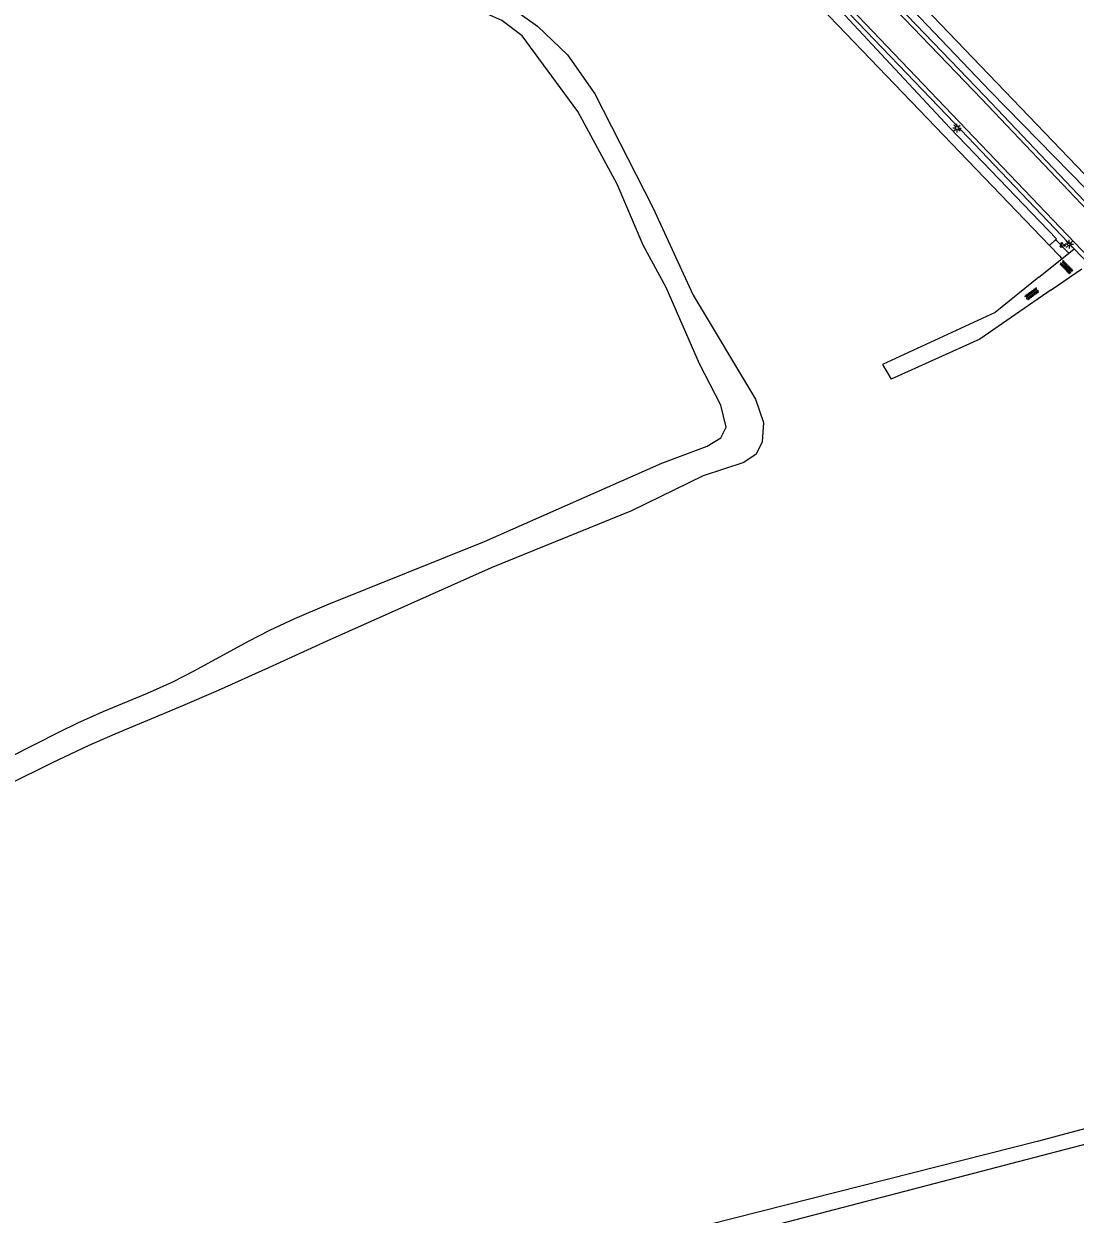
# Model space of a CAD drawing. Extents: x 124000 to 129000, y 395500 to 397503.
# Drawn here: x 127956 to 128108.6, y 396747.8 to 396920.5 of the extents above; entities that cross this region are included whole.
import ezdxf

# ---------------------------------------------------------------- set-up
doc = ezdxf.new("R2010")
doc.units = 0
for name, color, linetype in [('gg-afsc-hekwerk', 7, 'Continuous'), ('gg-knt-onverhard', 7, 'Continuous'), ('gg-knt-verharding', 7, 'Continuous'), ('gg-kntw-greppel-droge sloot', 7, 'Continuous'), ('gt-grn-groengrens', 7, 'Continuous'), ('gt-grn-groengrens NZ', 7, 'Continuous'), ('gt-grn-weggrens', 7, 'Continuous'), ('gt-symb-groenvak', 7, 'Continuous'), ('gt-symb-lichtmast', 7, 'Continuous'), ('gt-symb-overige verharding', 7, 'Continuous')]:
    doc.layers.add(name, color=color, linetype=linetype)

# ---------------------------------------------------------------- blocks, each defined once
blk = doc.blocks.new('gt0-GRVAK')
at = {"layer": 'gt-symb-groenvak'}
for p, q in [((-0.11, 0.19), (-0.23, 0.24)), ((-0.18, 0.15), (0.09, 0.15)), ((-0.09, 0.21), (-0.16, 0.32)), ((-0.05, 0.21), (-0.05, 0.39)), ((0, 0.21), (0.06, 0.32)), ((0.01, 0.19), (0.13, 0.24)), ((0.26, -0.05), (0.2, 0.06)), ((0.3, -0.05), (0.3, 0.13)), ((0.35, -0.05), (0.41, 0.06)), ((-0.25, -0.23), (-0.36, -0.18)), ((-0.32, -0.26), (-0.05, -0.26)), ((-0.23, -0.21), (-0.29, -0.09)), ((-0.18, -0.2), (-0.18, -0.02)), ((-0.14, -0.21), (-0.07, -0.09)), ((-0.12, -0.23), (0, -0.18)), ((0.24, -0.07), (0.12, -0.02)), ((0.17, -0.11), (0.44, -0.11)), ((0.37, -0.07), (0.49, -0.02))]:
    blk.add_line(p, q, dxfattribs=at)
blk = doc.blocks.new('gt0-OVH')
at = {"layer": 'gt-symb-overige verharding'}
for points in [[(-0.97, 0.3), (-0.97, 0.31), (-0.96, 0.32), (-0.97, 0.33), (-0.97, 0.34), (-0.98, 0.35), (-0.99, 0.35), (-1, 0.36), (-1.01, 0.35), (-1.02, 0.35), (-1.03, 0.34), (-1.03, 0.33), (-1.04, 0.32), (-1.03, 0.31), (-1.03, 0.3), (-1.02, 0.29), (-1.01, 0.29), (-1, 0.28), (-0.99, 0.29), (-0.98, 0.29)], [(-0.87, 0.11), (-0.87, 0.12), (-0.86, 0.13), (-0.87, 0.14), (-0.87, 0.15), (-0.88, 0.16), (-0.89, 0.16), (-0.9, 0.16), (-0.91, 0.16), (-0.92, 0.16), (-0.93, 0.15), (-0.93, 0.14), (-0.94, 0.13), (-0.93, 0.12), (-0.93, 0.11), (-0.92, 0.1), (-0.91, 0.09), (-0.9, 0.09), (-0.89, 0.09), (-0.88, 0.1)], [(-0.77, 0.3), (-0.77, 0.31), (-0.76, 0.32), (-0.77, 0.33), (-0.77, 0.34), (-0.78, 0.35), (-0.79, 0.35), (-0.8, 0.36), (-0.81, 0.35), (-0.82, 0.35), (-0.83, 0.34), (-0.83, 0.33), (-0.84, 0.32), (-0.83, 0.31), (-0.83, 0.3), (-0.82, 0.29), (-0.81, 0.29), (-0.8, 0.28), (-0.79, 0.29), (-0.78, 0.29)], [(-0.67, 0.11), (-0.67, 0.12), (-0.66, 0.13), (-0.67, 0.14), (-0.67, 0.15), (-0.68, 0.16), (-0.69, 0.16), (-0.7, 0.16), (-0.71, 0.16), (-0.72, 0.16), (-0.73, 0.15), (-0.73, 0.14), (-0.74, 0.13), (-0.73, 0.12), (-0.73, 0.11), (-0.72, 0.1), (-0.71, 0.09), (-0.7, 0.09), (-0.69, 0.09), (-0.68, 0.1)], [(-0.57, 0.3), (-0.57, 0.31), (-0.56, 0.32), (-0.57, 0.33), (-0.57, 0.34), (-0.58, 0.35), (-0.59, 0.35), (-0.6, 0.36), (-0.61, 0.35), (-0.62, 0.35), (-0.63, 0.34), (-0.63, 0.33), (-0.64, 0.32), (-0.63, 0.31), (-0.63, 0.3), (-0.62, 0.29), (-0.61, 0.29), (-0.6, 0.28), (-0.59, 0.29), (-0.58, 0.29)], [(-0.47, 0.11), (-0.47, 0.12), (-0.46, 0.13), (-0.47, 0.14), (-0.47, 0.15), (-0.48, 0.16), (-0.49, 0.16), (-0.5, 0.16), (-0.51, 0.16), (-0.52, 0.16), (-0.53, 0.15), (-0.53, 0.14), (-0.54, 0.13), (-0.53, 0.12), (-0.53, 0.11), (-0.52, 0.1), (-0.51, 0.09), (-0.5, 0.09), (-0.49, 0.09), (-0.48, 0.1)], [(-0.37, 0.3), (-0.37, 0.31), (-0.36, 0.32), (-0.37, 0.33), (-0.37, 0.34), (-0.38, 0.35), (-0.39, 0.35), (-0.4, 0.36), (-0.41, 0.35), (-0.42, 0.35), (-0.43, 0.34), (-0.43, 0.33), (-0.44, 0.32), (-0.43, 0.31), (-0.43, 0.3), (-0.42, 0.29), (-0.41, 0.29), (-0.4, 0.28), (-0.39, 0.29), (-0.38, 0.29)], [(-0.27, 0.11), (-0.27, 0.12), (-0.26, 0.13), (-0.27, 0.14), (-0.27, 0.15), (-0.28, 0.16), (-0.29, 0.16), (-0.3, 0.16), (-0.31, 0.16), (-0.32, 0.16), (-0.33, 0.15), (-0.33, 0.14), (-0.34, 0.13), (-0.33, 0.12), (-0.33, 0.11), (-0.32, 0.1), (-0.31, 0.09), (-0.3, 0.09), (-0.29, 0.09), (-0.28, 0.1)], [(-0.17, 0.3), (-0.17, 0.31), (-0.16, 0.32), (-0.17, 0.33), (-0.17, 0.34), (-0.18, 0.35), (-0.19, 0.35), (-0.2, 0.36), (-0.21, 0.35), (-0.22, 0.35), (-0.23, 0.34), (-0.23, 0.33), (-0.24, 0.32), (-0.23, 0.31), (-0.23, 0.3), (-0.22, 0.29), (-0.21, 0.29), (-0.2, 0.28), (-0.19, 0.29), (-0.18, 0.29)], [(-0.07, 0.11), (-0.07, 0.12), (-0.06, 0.13), (-0.07, 0.14), (-0.07, 0.15), (-0.08, 0.16), (-0.09, 0.16), (-0.1, 0.16), (-0.11, 0.16), (-0.12, 0.16), (-0.13, 0.15), (-0.13, 0.14), (-0.14, 0.13), (-0.13, 0.12), (-0.13, 0.11), (-0.12, 0.1), (-0.11, 0.09), (-0.1, 0.09), (-0.09, 0.09), (-0.08, 0.1)], [(0.03, 0.3), (0.03, 0.31), (0.04, 0.32), (0.03, 0.33), (0.03, 0.34), (0.02, 0.35), (0.01, 0.35), (0, 0.36), (-0.01, 0.35), (-0.02, 0.35), (-0.03, 0.34), (-0.03, 0.33), (-0.04, 0.32), (-0.03, 0.31), (-0.03, 0.3), (-0.02, 0.29), (-0.01, 0.29), (0, 0.28), (0.01, 0.29), (0.02, 0.29)], [(0.13, 0.11), (0.13, 0.12), (0.14, 0.13), (0.13, 0.14), (0.13, 0.15), (0.12, 0.16), (0.11, 0.16), (0.1, 0.16), (0.09, 0.16), (0.08, 0.16), (0.07, 0.15), (0.07, 0.14), (0.06, 0.13), (0.07, 0.12), (0.07, 0.11), (0.08, 0.1), (0.09, 0.09), (0.1, 0.09), (0.11, 0.09), (0.12, 0.1)], [(0.23, 0.3), (0.23, 0.31), (0.24, 0.32), (0.23, 0.33), (0.23, 0.34), (0.22, 0.35), (0.21, 0.35), (0.2, 0.36), (0.19, 0.35), (0.18, 0.35), (0.17, 0.34), (0.17, 0.33), (0.16, 0.32), (0.17, 0.31), (0.17, 0.3), (0.18, 0.29), (0.19, 0.29), (0.2, 0.28), (0.21, 0.29), (0.22, 0.29)], [(0.33, 0.11), (0.33, 0.12), (0.34, 0.13), (0.33, 0.14), (0.33, 0.15), (0.32, 0.16), (0.31, 0.16), (0.3, 0.16), (0.29, 0.16), (0.28, 0.16), (0.27, 0.15), (0.27, 0.14), (0.26, 0.13), (0.27, 0.12), (0.27, 0.11), (0.28, 0.1), (0.29, 0.09), (0.3, 0.09), (0.31, 0.09), (0.32, 0.1)], [(0.43, 0.3), (0.43, 0.31), (0.44, 0.32), (0.43, 0.33), (0.43, 0.34), (0.42, 0.35), (0.41, 0.35), (0.4, 0.36), (0.39, 0.35), (0.38, 0.35), (0.37, 0.34), (0.37, 0.33), (0.36, 0.32), (0.37, 0.31), (0.37, 0.3), (0.38, 0.29), (0.39, 0.29), (0.4, 0.28), (0.41, 0.29), (0.42, 0.29)], [(0.53, 0.11), (0.53, 0.12), (0.54, 0.13), (0.53, 0.14), (0.53, 0.15), (0.52, 0.16), (0.51, 0.16), (0.5, 0.16), (0.49, 0.16), (0.48, 0.16), (0.47, 0.15), (0.47, 0.14), (0.46, 0.13), (0.47, 0.12), (0.47, 0.11), (0.48, 0.1), (0.49, 0.09), (0.5, 0.09), (0.51, 0.09), (0.52, 0.1)], [(0.63, 0.3), (0.63, 0.31), (0.64, 0.32), (0.63, 0.33), (0.63, 0.34), (0.62, 0.35), (0.61, 0.35), (0.6, 0.36), (0.59, 0.35), (0.58, 0.35), (0.57, 0.34), (0.57, 0.33), (0.56, 0.32), (0.57, 0.31), (0.57, 0.3), (0.58, 0.29), (0.59, 0.29), (0.6, 0.28), (0.61, 0.29), (0.62, 0.29)], [(0.73, 0.11), (0.73, 0.12), (0.74, 0.13), (0.73, 0.14), (0.73, 0.15), (0.72, 0.16), (0.71, 0.16), (0.7, 0.16), (0.69, 0.16), (0.68, 0.16), (0.67, 0.15), (0.67, 0.14), (0.66, 0.13), (0.67, 0.12), (0.67, 0.11), (0.68, 0.1), (0.69, 0.09), (0.7, 0.09), (0.71, 0.09), (0.72, 0.1)], [(0.83, 0.3), (0.83, 0.31), (0.84, 0.32), (0.83, 0.33), (0.83, 0.34), (0.82, 0.35), (0.81, 0.35), (0.8, 0.36), (0.79, 0.35), (0.78, 0.35), (0.77, 0.34), (0.77, 0.33), (0.76, 0.32), (0.77, 0.31), (0.77, 0.3), (0.78, 0.29), (0.79, 0.29), (0.8, 0.28), (0.81, 0.29), (0.82, 0.29)], [(0.93, 0.11), (0.93, 0.12), (0.94, 0.13), (0.93, 0.14), (0.93, 0.15), (0.92, 0.16), (0.91, 0.16), (0.9, 0.16), (0.89, 0.16), (0.88, 0.16), (0.87, 0.15), (0.87, 0.14), (0.86, 0.13), (0.87, 0.12), (0.87, 0.11), (0.88, 0.1), (0.89, 0.09), (0.9, 0.09), (0.91, 0.09), (0.92, 0.1)], [(1.03, 0.3), (1.03, 0.31), (1.04, 0.32), (1.03, 0.33), (1.03, 0.34), (1.02, 0.35), (1.01, 0.35), (1, 0.36), (0.99, 0.35), (0.98, 0.35), (0.97, 0.34), (0.97, 0.33), (0.96, 0.32), (0.97, 0.31), (0.97, 0.3), (0.98, 0.29), (0.99, 0.29), (1, 0.28), (1.01, 0.29), (1.02, 0.29)], [(-0.97, -0.14), (-0.97, -0.13), (-0.96, -0.12), (-0.97, -0.11), (-0.97, -0.1), (-0.98, -0.09), (-0.99, -0.09), (-1, -0.08), (-1.01, -0.09), (-1.02, -0.09), (-1.03, -0.1), (-1.03, -0.11), (-1.04, -0.12), (-1.03, -0.13), (-1.03, -0.14), (-1.02, -0.15), (-1.01, -0.15), (-1, -0.16), (-0.99, -0.15), (-0.98, -0.15)], [(-0.87, -0.33), (-0.87, -0.32), (-0.86, -0.31), (-0.87, -0.3), (-0.87, -0.29), (-0.88, -0.28), (-0.89, -0.28), (-0.9, -0.28), (-0.91, -0.28), (-0.92, -0.28), (-0.93, -0.29), (-0.93, -0.3), (-0.94, -0.31), (-0.93, -0.32), (-0.93, -0.33), (-0.92, -0.34), (-0.91, -0.35), (-0.9, -0.35), (-0.89, -0.35), (-0.88, -0.34)], [(-0.77, -0.14), (-0.77, -0.13), (-0.76, -0.12), (-0.77, -0.11), (-0.77, -0.1), (-0.78, -0.09), (-0.79, -0.09), (-0.8, -0.08), (-0.81, -0.09), (-0.82, -0.09), (-0.83, -0.1), (-0.83, -0.11), (-0.84, -0.12), (-0.83, -0.13), (-0.83, -0.14), (-0.82, -0.15), (-0.81, -0.15), (-0.8, -0.16), (-0.79, -0.15), (-0.78, -0.15)], [(-0.67, -0.33), (-0.67, -0.32), (-0.66, -0.31), (-0.67, -0.3), (-0.67, -0.29), (-0.68, -0.28), (-0.69, -0.28), (-0.7, -0.28), (-0.71, -0.28), (-0.72, -0.28), (-0.73, -0.29), (-0.73, -0.3), (-0.74, -0.31), (-0.73, -0.32), (-0.73, -0.33), (-0.72, -0.34), (-0.71, -0.35), (-0.7, -0.35), (-0.69, -0.35), (-0.68, -0.34)], [(-0.57, -0.14), (-0.57, -0.13), (-0.56, -0.12), (-0.57, -0.11), (-0.57, -0.1), (-0.58, -0.09), (-0.59, -0.09), (-0.6, -0.08), (-0.61, -0.09), (-0.62, -0.09), (-0.63, -0.1), (-0.63, -0.11), (-0.64, -0.12), (-0.63, -0.13), (-0.63, -0.14), (-0.62, -0.15), (-0.61, -0.15), (-0.6, -0.16), (-0.59, -0.15), (-0.58, -0.15)], [(-0.47, -0.33), (-0.47, -0.32), (-0.46, -0.31), (-0.47, -0.3), (-0.47, -0.29), (-0.48, -0.28), (-0.49, -0.28), (-0.5, -0.28), (-0.51, -0.28), (-0.52, -0.28), (-0.53, -0.29), (-0.53, -0.3), (-0.54, -0.31), (-0.53, -0.32), (-0.53, -0.33), (-0.52, -0.34), (-0.51, -0.35), (-0.5, -0.35), (-0.49, -0.35), (-0.48, -0.34)], [(-0.37, -0.14), (-0.37, -0.13), (-0.36, -0.12), (-0.37, -0.11), (-0.37, -0.1), (-0.38, -0.09), (-0.39, -0.09), (-0.4, -0.08), (-0.41, -0.09), (-0.42, -0.09), (-0.43, -0.1), (-0.43, -0.11), (-0.44, -0.12), (-0.43, -0.13), (-0.43, -0.14), (-0.42, -0.15), (-0.41, -0.15), (-0.4, -0.16), (-0.39, -0.15), (-0.38, -0.15)], [(-0.27, -0.33), (-0.27, -0.32), (-0.26, -0.31), (-0.27, -0.3), (-0.27, -0.29), (-0.28, -0.28), (-0.29, -0.28), (-0.3, -0.28), (-0.31, -0.28), (-0.32, -0.28), (-0.33, -0.29), (-0.33, -0.3), (-0.34, -0.31), (-0.33, -0.32), (-0.33, -0.33), (-0.32, -0.34), (-0.31, -0.35), (-0.3, -0.35), (-0.29, -0.35), (-0.28, -0.34)], [(-0.17, -0.14), (-0.17, -0.13), (-0.16, -0.12), (-0.17, -0.11), (-0.17, -0.1), (-0.18, -0.09), (-0.19, -0.09), (-0.2, -0.08), (-0.21, -0.09), (-0.22, -0.09), (-0.23, -0.1), (-0.23, -0.11), (-0.24, -0.12), (-0.23, -0.13), (-0.23, -0.14), (-0.22, -0.15), (-0.21, -0.15), (-0.2, -0.16), (-0.19, -0.15), (-0.18, -0.15)], [(-0.07, -0.33), (-0.07, -0.32), (-0.06, -0.31), (-0.07, -0.3), (-0.07, -0.29), (-0.08, -0.28), (-0.09, -0.28), (-0.1, -0.28), (-0.11, -0.28), (-0.12, -0.28), (-0.13, -0.29), (-0.13, -0.3), (-0.14, -0.31), (-0.13, -0.32), (-0.13, -0.33), (-0.12, -0.34), (-0.11, -0.35), (-0.1, -0.35), (-0.09, -0.35), (-0.08, -0.34)], [(0.03, -0.14), (0.03, -0.13), (0.04, -0.12), (0.03, -0.11), (0.03, -0.1), (0.02, -0.09), (0.01, -0.09), (0, -0.08), (-0.01, -0.09), (-0.02, -0.09), (-0.03, -0.1), (-0.03, -0.11), (-0.04, -0.12), (-0.03, -0.13), (-0.03, -0.14), (-0.02, -0.15), (-0.01, -0.15), (0, -0.16), (0.01, -0.15), (0.02, -0.15)], [(0.13, -0.33), (0.13, -0.32), (0.14, -0.31), (0.13, -0.3), (0.13, -0.29), (0.12, -0.28), (0.11, -0.28), (0.1, -0.28), (0.09, -0.28), (0.08, -0.28), (0.07, -0.29), (0.07, -0.3), (0.06, -0.31), (0.07, -0.32), (0.07, -0.33), (0.08, -0.34), (0.09, -0.35), (0.1, -0.35), (0.11, -0.35), (0.12, -0.34)], [(0.23, -0.14), (0.23, -0.13), (0.24, -0.12), (0.23, -0.11), (0.23, -0.1), (0.22, -0.09), (0.21, -0.09), (0.2, -0.08), (0.19, -0.09), (0.18, -0.09), (0.17, -0.1), (0.17, -0.11), (0.16, -0.12), (0.17, -0.13), (0.17, -0.14), (0.18, -0.15), (0.19, -0.15), (0.2, -0.16), (0.21, -0.15), (0.22, -0.15)], [(0.33, -0.33), (0.33, -0.32), (0.34, -0.31), (0.33, -0.3), (0.33, -0.29), (0.32, -0.28), (0.31, -0.28), (0.3, -0.28), (0.29, -0.28), (0.28, -0.28), (0.27, -0.29), (0.27, -0.3), (0.26, -0.31), (0.27, -0.32), (0.27, -0.33), (0.28, -0.34), (0.29, -0.35), (0.3, -0.35), (0.31, -0.35), (0.32, -0.34)], [(0.43, -0.14), (0.43, -0.13), (0.44, -0.12), (0.43, -0.11), (0.43, -0.1), (0.42, -0.09), (0.41, -0.09), (0.4, -0.08), (0.39, -0.09), (0.38, -0.09), (0.37, -0.1), (0.37, -0.11), (0.36, -0.12), (0.37, -0.13), (0.37, -0.14), (0.38, -0.15), (0.39, -0.15), (0.4, -0.16), (0.41, -0.15), (0.42, -0.15)], [(0.53, -0.33), (0.53, -0.32), (0.54, -0.31), (0.53, -0.3), (0.53, -0.29), (0.52, -0.28), (0.51, -0.28), (0.5, -0.28), (0.49, -0.28), (0.48, -0.28), (0.47, -0.29), (0.47, -0.3), (0.46, -0.31), (0.47, -0.32), (0.47, -0.33), (0.48, -0.34), (0.49, -0.35), (0.5, -0.35), (0.51, -0.35), (0.52, -0.34)], [(0.63, -0.14), (0.63, -0.13), (0.64, -0.12), (0.63, -0.11), (0.63, -0.1), (0.62, -0.09), (0.61, -0.09), (0.6, -0.08), (0.59, -0.09), (0.58, -0.09), (0.57, -0.1), (0.57, -0.11), (0.56, -0.12), (0.57, -0.13), (0.57, -0.14), (0.58, -0.15), (0.59, -0.15), (0.6, -0.16), (0.61, -0.15), (0.62, -0.15)], [(0.73, -0.33), (0.73, -0.32), (0.74, -0.31), (0.73, -0.3), (0.73, -0.29), (0.72, -0.28), (0.71, -0.28), (0.7, -0.28), (0.69, -0.28), (0.68, -0.28), (0.67, -0.29), (0.67, -0.3), (0.66, -0.31), (0.67, -0.32), (0.67, -0.33), (0.68, -0.34), (0.69, -0.35), (0.7, -0.35), (0.71, -0.35), (0.72, -0.34)], [(0.83, -0.14), (0.83, -0.13), (0.84, -0.12), (0.83, -0.11), (0.83, -0.1), (0.82, -0.09), (0.81, -0.09), (0.8, -0.08), (0.79, -0.09), (0.78, -0.09), (0.77, -0.1), (0.77, -0.11), (0.76, -0.12), (0.77, -0.13), (0.77, -0.14), (0.78, -0.15), (0.79, -0.15), (0.8, -0.16), (0.81, -0.15), (0.82, -0.15)], [(0.93, -0.33), (0.93, -0.32), (0.94, -0.31), (0.93, -0.3), (0.93, -0.29), (0.92, -0.28), (0.91, -0.28), (0.9, -0.28), (0.89, -0.28), (0.88, -0.28), (0.87, -0.29), (0.87, -0.3), (0.86, -0.31), (0.87, -0.32), (0.87, -0.33), (0.88, -0.34), (0.89, -0.35), (0.9, -0.35), (0.91, -0.35), (0.92, -0.34)], [(1.03, -0.14), (1.03, -0.13), (1.04, -0.12), (1.03, -0.11), (1.03, -0.1), (1.02, -0.09), (1.01, -0.09), (1, -0.08), (0.99, -0.09), (0.98, -0.09), (0.97, -0.1), (0.97, -0.11), (0.96, -0.12), (0.97, -0.13), (0.97, -0.14), (0.98, -0.15), (0.99, -0.15), (1, -0.16), (1.01, -0.15), (1.02, -0.15)]]:
    blk.add_lwpolyline(points, close=True, dxfattribs=at)
blk = doc.blocks.new('gt0-LMAST')
at = {"layer": 'gt-symb-lichtmast'}
for p, q in [((-0.18, 0.17), (-0.45, 0.44)), ((-0.01, 0.25), (-0.01, 0.62)), ((0.17, 0.17), (0.44, 0.44)), ((-0.26, 0), (-0.63, 0)), ((-0.18, -0.18), (-0.45, -0.45)), ((-0.01, -0.25), (-0.01, -0.63)), ((0.44, -0.45), (0.17, -0.18)), ((0.24, 0), (0.62, 0))]:
    blk.add_line(p, q, dxfattribs=at)
blk.add_circle((-0.01, 0), 0.25, dxfattribs=at)

msp = doc.modelspace()

# ---------------------------------------------------------------- linework, layer by layer
at = {"layer": 'gg-afsc-hekwerk'}
msp.add_line((128106.33, 396886.88), (128104.89, 396888.38), dxfattribs=at)
for points in [[(128116.95, 396891.47), (128038.18, 396973.53), (128002.52, 397010.77)], [(128104.89, 396888.38), (128049.28, 396946.25), (127990.83, 397007.4)]]:
    msp.add_lwpolyline(points, dxfattribs=at)
at = {"layer": 'gg-knt-onverhard'}
for p, q in [((128107.69, 396887.28), (128108.47, 396887.9)), ((128103.35, 396883.79), (128106.67, 396886.46)), ((128106.67, 396886.46), (128107.69, 396887.28)), ((128105.13, 396881.93), (128109.59, 396884.99))]:
    msp.add_line(p, q, dxfattribs=at)
for points in [[(128000, 396952.01), (128008.02, 396942.66), (128011.92, 396934.74), (128013.86, 396932.08), (128030.57, 396920.21), (128034.91, 396916.03), (128038.91, 396910.39), (128047.3, 396893.9), (128053.18, 396881.19), (128062.21, 396866.1), (128063.4, 396862.7), (128063.19, 396859.88), (128062.31, 396858.1), (128060.5, 396856.88), (128054.62, 396854.95), (128044.23, 396849.89), (128023.83, 396841.63), (128000, 396830.98)], [(128000, 396836.26), (128022.9, 396845.45), (128048.62, 396856.8), (128055.19, 396859.28), (128057.18, 396860.48), (128057.96, 396862.04), (128057.2, 396865.23), (128054.07, 396871.2), (128049.23, 396882.27), (128045.91, 396888.43), (128042.15, 396897.29), (128036.43, 396907.82), (128028.36, 396918.78), (128025.41, 396921.04), (128018, 396924.36), (128014.71, 396926.95), (128000, 396946.12)], [(128103.35, 396883.79), (128097, 396878.68), (128080.66, 396871.12)], [(128105.13, 396881.93), (128094.77, 396874.81), (128081.9, 396868.97)], [(127954.04, 396814.19), (127961.17, 396817.81), (127963.87, 396819.12), (127967.51, 396820.76), (127973.98, 396823.44), (127977.62, 396825.08), (127980.74, 396826.67), (127988.64, 396831), (127991.73, 396832.56), (127995.35, 396834.25), (128000, 396836.26)], [(128000, 396830.98), (127991.51, 396827.09), (127984.2, 396823.83), (127978.69, 396821.45), (127969.21, 396817.49), (127965.46, 396815.83), (127960.04, 396813.27), (127947.77, 396807.23)], [(128206.65, 396783.13), (128025.58, 396735.98), (128000, 396728.83)], [(128124.25, 396764.03), (128103.28, 396758.46), (128026.12, 396738.9), (128000, 396731.85)]]:
    msp.add_lwpolyline(points, dxfattribs=at)
at = {"layer": 'gg-knt-verharding'}
msp.add_line((128108.47, 396887.9), (128110.61, 396885.69), dxfattribs=at)
for points in [[(127963.64, 397046.68), (127964.07, 397047.1), (127975.37, 397035.44), (128006.59, 397003.01), (128027.34, 396981.3), (128045.01, 396962.73), (128061.24, 396945.85), (128078.06, 396928.22), (128095.52, 396910.04), (128110.84, 396893.9), (128147.66, 396855.73), (128167.51, 396835.25), (128207.49, 396794.08), (128226.53, 396774.44), (128245.49, 396754.93), (128245.06, 396754.51)], [(127963.64, 397046.68), (127974.94, 397035.03), (128006.16, 397002.6), (128026.91, 396980.89), (128044.57, 396962.32), (128060.81, 396945.44), (128077.62, 396927.8), (128095.08, 396909.63), (128110.41, 396893.48), (128147.23, 396855.32), (128167.08, 396834.83), (128207.06, 396793.67), (128226.1, 396774.02), (128245.06, 396754.51)], [(128241.76, 396751.26), (128223.12, 396770.54), (128184.01, 396810.86), (128163.8, 396831.63), (128126.18, 396870.42), (128119.03, 396877.83), (128057.24, 396942.47), (128041.2, 396959.17), (128023.26, 396977.98), (128002.67, 396999.52), (127971.53, 397031.89), (127960.33, 397043.5)], [(128108.47, 396887.9), (128106.63, 396889.81), (128091.11, 396906.11), (128073.65, 396924.34), (128056.77, 396942.07), (128040.76, 396958.81), (128022.78, 396977.52), (128002.2, 396999.14), (127993.08, 397008.61)]]:
    msp.add_lwpolyline(points, dxfattribs=at)
at = {"layer": 'gg-kntw-greppel-droge sloot'}
msp.add_line((128105.79, 396889.24), (128104.89, 396888.38), dxfattribs=at)
for points in [[(127961.55, 397051.24), (127975.8, 397035.88), (128007.02, 397003.39), (128027.73, 396981.8), (128045.76, 396963.32), (128061.99, 396946.35), (128078.97, 396928.94), (128096.35, 396910.71), (128114.88, 396891.8)], [(127992.75, 397008.29), (128022.51, 396977.27), (128040.41, 396958.47), (128054.27, 396943.67), (128073.2, 396923.92), (128090.45, 396905.45), (128105.93, 396889.37), (128105.79, 396889.24)]]:
    msp.add_lwpolyline(points, dxfattribs=at)
at = {"layer": 'gt-grn-groengrens'}
msp.add_line((128106.33, 396886.88), (128106.67, 396886.46), dxfattribs=at)
at = {"layer": 'gt-grn-groengrens NZ'}
msp.add_lwpolyline([(128107.69, 396887.28), (128105.91, 396889.12), (128105.79, 396889.24)], dxfattribs=at)
at = {"layer": 'gt-grn-weggrens'}
msp.add_line((128080.66, 396871.12), (128081.9, 396868.97), dxfattribs=at)

# ---------------------------------------------------------------- block references
at = {"layer": 'gt-symb-groenvak'}
msp.add_blockref('gt0-GRVAK', (128106.76, 396888.46), dxfattribs=at)
at = {"layer": 'gt-symb-lichtmast'}
for p in [(128091.47, 396905.41), (128107.78, 396888.56)]:
    msp.add_blockref('gt0-LMAST', p, dxfattribs=at)
at = {"layer": 'gt-symb-overige verharding'}
for p, rotation in [((128107.34, 396885.22), -45.567266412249), ((128102.33, 396881.35), 36.29695894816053)]:
    msp.add_blockref('gt0-OVH', p, dxfattribs=dict(at, rotation=rotation))

doc.saveas('drawing.dxf')
